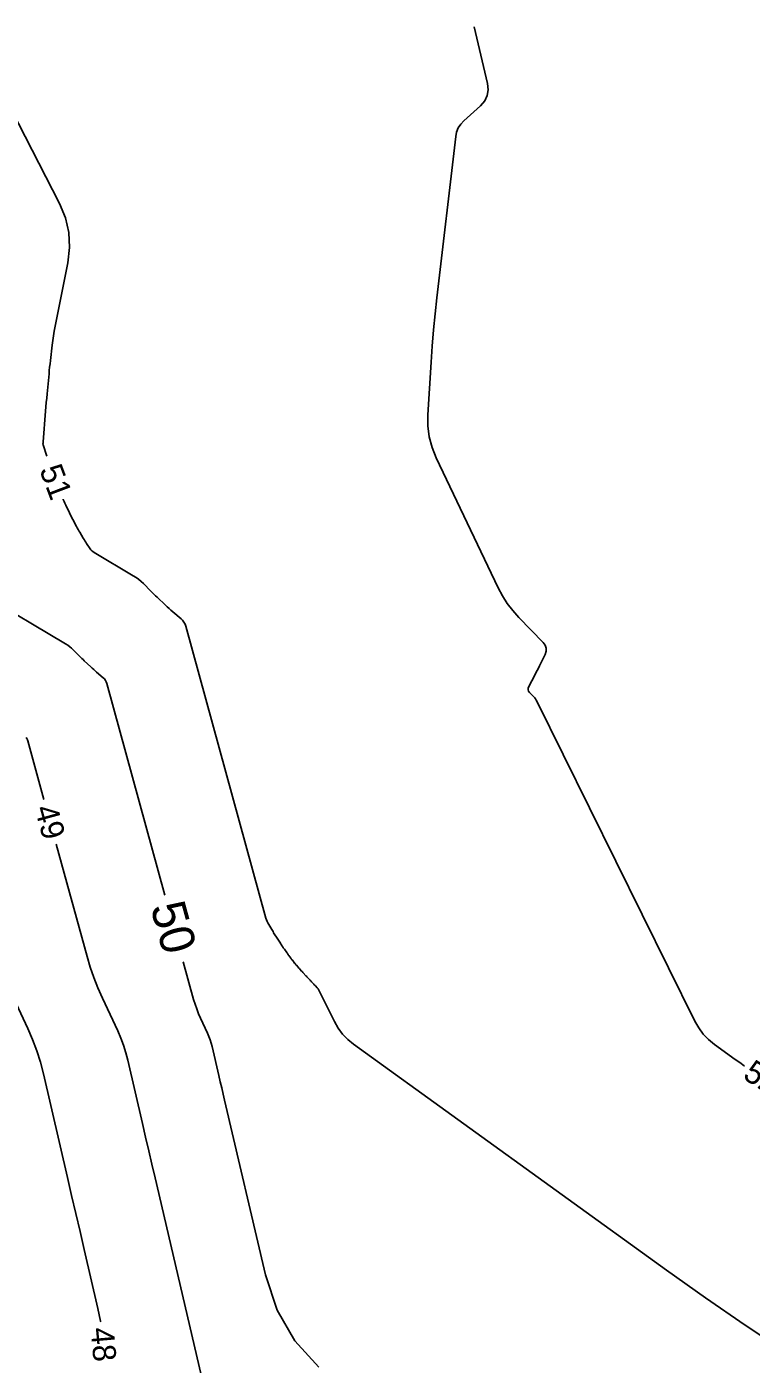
# Model space of a CAD drawing. Extents: x 2384780 to 2405861, y 547869 to 573706.
# Drawn here: x 2390897.8 to 2390960.6, y 552331.5 to 552447.4 of the extents above; entities that cross this region are included whole.
import ezdxf

# ---------------------------------------------------------------- set-up
doc = ezdxf.new("R2010")
doc.units = 0
doc.layers.add('Old_Level_60', color=7, linetype='Continuous')
doc.layers.add('Old_Level_61', color=7, linetype='Continuous')

msp = doc.modelspace()

# ---------------------------------------------------------------- linework, layer by layer
at = {"layer": 'Old_Level_60'}
for points in [[(2390936.594, 552447.39575), (2390937.73975, 552442.49075), (2390937.8025, 552441.937), (2390937.72175, 552441.42825), (2390937.4975, 552440.9645), (2390937.12975, 552440.54575), (2390935.69375, 552439.2515), (2390935.4185, 552438.9575), (2390935.20825, 552438.62975), (2390935.063, 552438.26875), (2390934.9825, 552437.874), (2390933.35775, 552423.902), (2390933.20525, 552422.511), (2390933.0715, 552421.118), (2390932.95625, 552419.72375), (2390932.85975, 552418.3275), (2390932.57425, 552413.76425), (2390932.5735, 552412.798), (2390932.69325, 552411.85525), (2390932.93375, 552410.93575), (2390933.295, 552410.0395), (2390938.66575, 552398.76925), (2390939.032, 552398.07475), (2390939.45125, 552397.4175), (2390939.9235, 552396.797), (2390940.449, 552396.21375), (2390942.5645, 552394.0485), (2390942.7475, 552393.80575), (2390942.83625, 552393.548), (2390942.83075, 552393.27575), (2390942.73125, 552392.9885), (2390942.252, 552392.02625), (2390942.14875, 552391.8205), (2390942.04425, 552391.61525), (2390941.9385, 552391.4105), (2390941.8315, 552391.2065), (2390941.3115, 552390.2225), (2390941.259, 552390.08125), (2390941.254, 552389.94675), (2390941.297, 552389.81925), (2390941.3875, 552389.69875), (2390941.76125, 552389.316), (2390941.83775, 552389.2315), (2390941.90675, 552389.14175), (2390941.96875, 552389.04675), (2390942.023, 552388.9465), (2390955.723, 552361.21875), (2390956.0555, 552360.63575), (2390956.45025, 552360.10575), (2390956.90775, 552359.62875), (2390957.42775, 552359.20475), (2390959.22825, 552357.9055), (2390959.61625, 552357.63025), (2390960.00825, 552357.361), (2390960.0125, 552357.35825)], [(2390894.07425, 552444.8285), (2390900.6285, 552432.09025), (2390901.1465, 552430.84875), (2390901.43925, 552429.57575), (2390901.5065, 552428.27125), (2390901.34875, 552426.93525), (2390900.248, 552421.43475), (2390900.17125, 552421.03), (2390900.1035, 552420.62425), (2390900.044, 552420.217), (2390899.99325, 552419.80825), (2390899.8415, 552418.47125), (2390899.80975, 552418.18475), (2390899.779, 552417.898), (2390899.75, 552417.61125), (2390899.722, 552417.32425), (2390899.55675, 552415.584), (2390899.52225, 552415.211), (2390899.48875, 552414.83775), (2390899.457, 552414.46475), (2390899.4265, 552414.09125), (2390899.213, 552411.4115), (2390899.211, 552411.38825), (2390899.20925, 552411.36475), (2390899.20775, 552411.34125), (2390899.20625, 552411.318), (2390899.20125, 552411.24125), (2390899.201, 552411.225), (2390899.20225, 552411.209), (2390899.205, 552411.193), (2390899.2095, 552411.17725), (2390899.5345, 552410.19175)], [(2390900.9485, 552406.4515), (2390900.9575, 552406.4305), (2390901.0305, 552406.2635), (2390901.1055, 552406.09725), (2390901.182, 552405.932), (2390901.4975, 552405.26025), (2390901.566, 552405.11675), (2390901.63625, 552404.97425), (2390901.708, 552404.8325), (2390901.7815, 552404.6915), (2390902.09775, 552404.09475), (2390902.16625, 552403.96725), (2390902.2365, 552403.84075), (2390902.30825, 552403.715), (2390902.3815, 552403.59025), (2390902.694, 552403.06725), (2390902.76175, 552402.9555), (2390902.831, 552402.845), (2390902.902, 552402.73525), (2390902.9745, 552402.62675), (2390903.286, 552402.1665), (2390903.357, 552402.0725), (2390903.43725, 552401.98825), (2390903.52625, 552401.91325), (2390903.62425, 552401.84775), (2390907.0325, 552399.82575), (2390907.26625, 552399.67675), (2390907.48925, 552399.51375), (2390907.701, 552399.3365), (2390907.90175, 552399.145), (2390908.53975, 552398.497), (2390908.67725, 552398.359), (2390908.816, 552398.22225), (2390908.95625, 552398.08725), (2390909.098, 552397.9535), (2390909.824, 552397.27525), (2390909.98025, 552397.13075), (2390910.138, 552396.988), (2390910.2975, 552396.847), (2390910.45825, 552396.7075), (2390911.1695, 552396.0975), (2390911.3095, 552395.959), (2390911.42475, 552395.8045), (2390911.51525, 552395.6345), (2390911.58075, 552395.44875), (2390918.5335, 552370.159), (2390918.579, 552370.01225), (2390918.63425, 552369.86975), (2390918.699, 552369.7315), (2390918.77325, 552369.597), (2390919.03125, 552369.165), (2390919.087, 552369.0725), (2390919.143, 552368.9805), (2390919.19975, 552368.8885), (2390919.25675, 552368.797), (2390919.505, 552368.4015), (2390919.5585, 552368.317), (2390919.61225, 552368.2325), (2390919.66675, 552368.1485), (2390919.7215, 552368.065), (2390919.94025, 552367.733), (2390919.98725, 552367.662), (2390920.035, 552367.5915), (2390920.083, 552367.52125), (2390920.1315, 552367.45125), (2390920.33175, 552367.165), (2390920.37475, 552367.104), (2390920.4185, 552367.043), (2390920.46225, 552366.9825), (2390920.50675, 552366.92225), (2390920.69025, 552366.675), (2390920.72975, 552366.62225), (2390920.76975, 552366.56975), (2390920.81, 552366.51775), (2390920.85075, 552366.466), (2390921.02025, 552366.25275), (2390921.05675, 552366.207), (2390921.09375, 552366.162), (2390921.131, 552366.11725), (2390921.169, 552366.07275), (2390921.3265, 552365.889), (2390921.3605, 552365.85), (2390921.395, 552365.811), (2390921.4295, 552365.7725), (2390921.4645, 552365.73425), (2390921.62625, 552365.55925), (2390921.661, 552365.52175), (2390921.6955, 552365.48425), (2390921.73025, 552365.44675), (2390921.76475, 552365.409), (2390921.99175, 552365.16325), (2390922.0405, 552365.1105), (2390922.08925, 552365.058), (2390922.138, 552365.0055), (2390922.187, 552364.95325), (2390922.366, 552364.7625), (2390922.40425, 552364.72175), (2390922.44275, 552364.681), (2390922.48125, 552364.6405), (2390922.51975, 552364.59975), (2390922.6885, 552364.42325)], [(2390897.7355, 552385.79875), (2390897.8015, 552385.7105), (2390897.85325, 552385.61325), (2390897.89075, 552385.50675), (2390899.28625, 552380.43075)], [(2390900.3465, 552376.574), (2390903.026, 552366.827), (2390903.30025, 552365.9055), (2390903.61225, 552364.998), (2390903.96225, 552364.1045), (2390904.35, 552363.22475), (2390905.67875, 552360.374), (2390905.94675, 552359.7575), (2390906.182, 552359.1295), (2390906.38375, 552358.49), (2390906.5525, 552357.83925), (2390907.82525, 552352.347), (2390908.09825, 552351.17025), (2390908.37175, 552349.9935), (2390908.646, 552348.817), (2390908.92075, 552347.6405), (2390913.89575, 552326.359)], [(2390895.8375, 552364.979), (2390897.889, 552360.5775), (2390898.303, 552359.62575), (2390898.666, 552358.656), (2390898.9775, 552357.66875), (2390899.238, 552356.664), (2390901.32175, 552347.67275), (2390901.68375, 552346.11175), (2390902.04675, 552344.55075), (2390902.4105, 552342.98975), (2390902.775, 552341.42925), (2390903.96675, 552336.33125), (2390904.1935, 552335.23525), (2390904.20225, 552335.1795)], [(2390922.6885, 552364.42325), (2390922.72475, 552364.3855), (2390922.761, 552364.34775), (2390922.79725, 552364.31025), (2390922.834, 552364.27275), (2390922.98375, 552364.11925), (2390923.0145, 552364.08525), (2390923.04225, 552364.04925), (2390923.067, 552364.01125), (2390923.08875, 552363.971), (2390924.46225, 552361.19125), (2390924.787, 552360.6215), (2390925.173, 552360.1035), (2390925.62025, 552359.63725), (2390926.1285, 552359.2225), (2390953.26225, 552339.646), (2390956.649, 552337.242), (2390960.072, 552334.89125), (2390962.486, 552333.28775)]]:
    msp.add_lwpolyline(points, dxfattribs=at)
at = {"layer": 'Old_Level_61'}
for points in [[(2390886.9515, 552402.34775), (2390901.16, 552393.91875), (2390901.344, 552393.8015), (2390901.51925, 552393.67325), (2390901.68575, 552393.534), (2390901.8435, 552393.38375), (2390902.345, 552392.87425), (2390902.453, 552392.76575), (2390902.56225, 552392.65825), (2390902.6725, 552392.552), (2390902.784, 552392.44675), (2390903.3545, 552391.91375), (2390903.4775, 552391.8), (2390903.6015, 552391.68775), (2390903.72675, 552391.577), (2390903.85325, 552391.46725), (2390904.4125, 552390.98775), (2390904.5225, 552390.87875), (2390904.613, 552390.7575), (2390904.68425, 552390.62375), (2390904.73575, 552390.47775), (2390909.77675, 552372.14125)], [(2390911.36725, 552366.356), (2390912.2585, 552363.1135), (2390912.3835, 552362.6935), (2390912.526, 552362.2795), (2390912.6855, 552361.872), (2390912.86225, 552361.47075), (2390913.46825, 552360.17075), (2390913.59075, 552359.8895), (2390913.69775, 552359.603), (2390913.79, 552359.31125), (2390913.86675, 552359.0145), (2390914.44725, 552356.50975), (2390914.57175, 552355.973), (2390914.69675, 552355.43625), (2390914.82175, 552354.89975), (2390914.947, 552354.363), (2390918.484, 552339.23275), (2390919.5045, 552336.182), (2390921.04925, 552333.51425), (2390923.119, 552331.22925)]]:
    msp.add_lwpolyline(points, dxfattribs=at)

# ---------------------------------------------------------------- texts
at = {"layer": 'Old_Level_60'}
for s, rotation, p in [('51', 290.7101139, (2390898.8635, 552409.01275)), ('49', 285.3715972, (2390898.45975, 552379.66475)), ('52', 327.524275, (2390959.78375, 552356.30975)), ('48', 275.0072389, (2390903.3315, 552334.6075))]:
    msp.add_text(s, height=2, rotation=rotation, dxfattribs=at).set_placement(p)
at = {"layer": 'Old_Level_61'}
msp.add_text('50', height=3, rotation=285.3715972, dxfattribs=at).set_placement((2390908.4995, 552371.1285))

doc.saveas('drawing.dxf')
